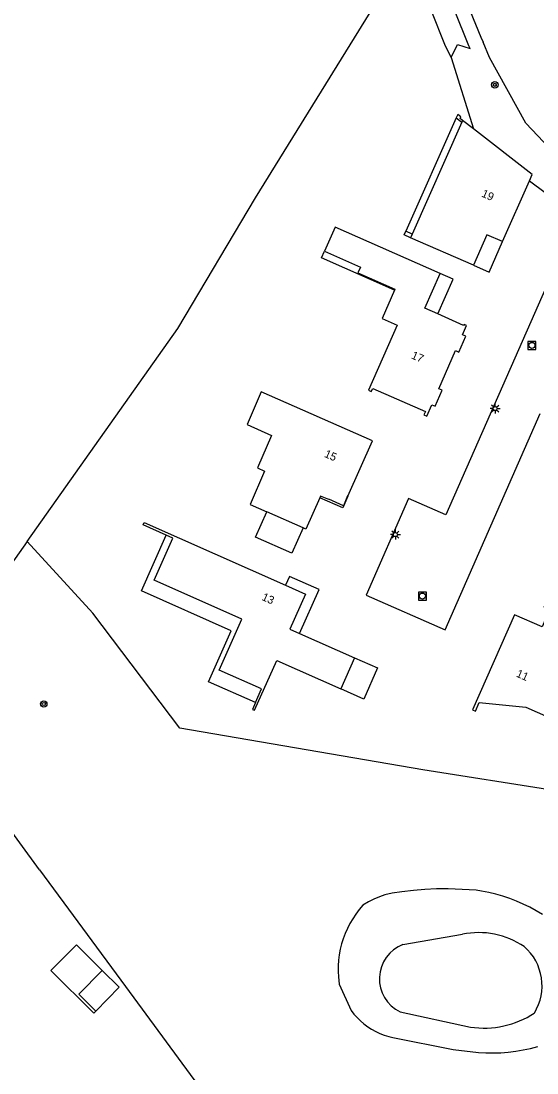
# Model space of a CAD drawing. Extents: x 136000 to 138005, y 398500 to 400500.
# Drawn here: x 136740.1 to 136804.6, y 399987.3 to 400118.7 of the extents above; entities that cross this region are included whole.
import ezdxf

# ---------------------------------------------------------------- set-up
doc = ezdxf.new("R2010")
doc.units = 0
for name, color, linetype in [('gg-afsc-draadraster', 7, 'Continuous'), ('gg-afsc-hekwerk', 7, 'Continuous'), ('gg-afsc-muur', 7, 'Continuous'), ('gg-anno-huisnummerreeks BGT', 7, 'Continuous'), ('gg-bbg-bijgebouw', 7, 'Continuous'), ('gg-bbg-hoofdgebouw', 7, 'Continuous'), ('gg-bbg-luifel en loopbrug', 7, 'Continuous'), ('gg-bbg-onder overbouw', 7, 'Continuous'), ('gg-bbg-pand overbouw', 7, 'Continuous'), ('gg-knt-bronhoudergrens', 7, 'Continuous'), ('gg-knt-onverhard', 7, 'Continuous'), ('gg-knt-verharding', 7, 'Continuous'), ('gg-kntw-bovenkant insteek waterloop', 7, 'Continuous'), ('gg-kntw-waterlijn', 7, 'Continuous'), ('gt-grn-vlakafsluiter', 7, 'Continuous'), ('gt-symb-boom', 7, 'Continuous'), ('gt-symb-lichtmast', 7, 'Continuous'), ('gt-symb-rioolschacht', 7, 'Continuous')]:
    doc.layers.add(name, color=color, linetype=linetype)

# ---------------------------------------------------------------- blocks, each defined once
blk = doc.blocks.new('gt0-RS')
at = {"layer": 'gt-symb-rioolschacht'}
blk.add_lwpolyline([(-0.5, -0.5), (0.5, -0.5), (0.5, 0.5), (-0.5, 0.5)], close=True, dxfattribs=at)
blk.add_circle((0, 0), 0.375, dxfattribs=at)
blk = doc.blocks.new('gt0-LMAST')
at = {"layer": 'gt-symb-lichtmast'}
for p, q in [((-0.18, 0.17), (-0.45, 0.44)), ((-0.01, 0.25), (-0.01, 0.62)), ((0.17, 0.17), (0.44, 0.44)), ((-0.26, 0), (-0.63, 0)), ((-0.18, -0.18), (-0.45, -0.45)), ((-0.01, -0.25), (-0.01, -0.63)), ((0.44, -0.45), (0.17, -0.18)), ((0.24, 0), (0.62, 0))]:
    blk.add_line(p, q, dxfattribs=at)
blk.add_circle((-0.01, 0), 0.25, dxfattribs=at)
blk = doc.blocks.new('gt0-BOOM')
at = {"layer": 'gt-symb-boom'}
for radius in [0.4, 0.2]:
    blk.add_circle((0, 0), radius, dxfattribs=at)

msp = doc.modelspace()

# ---------------------------------------------------------------- linework, layer by layer
at = {"layer": 'gg-afsc-draadraster'}
for points in [[(136807.51, 400217.76), (136787.18, 400206.01), (136770.98, 400196.72), (136769.94, 400195.7), (136769.21, 400194.65), (136769.04, 400193.02), (136769.28, 400191.67), (136777.25, 400167.75), (136786.31, 400144.71), (136790.63, 400133.71), (136797.59, 400116.72), (136797.89, 400116.12)], [(136806.18, 400102.86), (136803.23, 400105.97), (136798.66, 400114.18), (136797.89, 400116.12)]]:
    msp.add_lwpolyline(points, dxfattribs=at)
at = {"layer": 'gg-afsc-hekwerk'}
msp.add_line((136742.37, 400012.69), (136727.97, 400032.31), dxfattribs=at)
msp.add_lwpolyline([(136753.13, 399998.1), (136764.82, 399982.22), (136758.07, 399974.51)], dxfattribs=at)
at = {"layer": 'gg-afsc-muur'}
for points in [[(136795.3, 400106.34), (136794.99, 400106.58), (136795.1, 400106.79), (136794.7, 400107.09), (136794.49, 400106.65)], [(136788.79, 400091.67), (136787.99, 400092.02), (136788.19, 400092.47)]]:
    msp.add_lwpolyline(points, dxfattribs=at)
at = {"layer": 'gg-bbg-bijgebouw'}
for points in [[(136749.42, 399995.02), (136747.29, 399997.12), (136750.23, 400000.11)], [(136750.23, 400000.11), (136752.36, 399998), (136749.42, 399995.02)]]:
    msp.add_lwpolyline(points, dxfattribs=at)
at = {"layer": 'gg-bbg-hoofdgebouw'}
for p, q in [((136795.2, 400106.11), (136788.99, 400092.13)), ((136795.3, 400106.34), (136795.2, 400106.11)), ((136796.68, 400105.27), (136795.3, 400106.34)), ((136800.3, 400091.18), (136803.66, 400098.8)), ((136788.99, 400092.13), (136788.79, 400091.67)), ((136796.65, 400088.22), (136788.79, 400091.67)), ((136775.34, 400055.4), (136770.8, 400057.4)), ((136774.88, 400042.22), (136781.77, 400039.17)), ((136781.77, 400039.17), (136780.05, 400035.28))]:
    msp.add_line(p, q, dxfattribs=at)
for points in [[(136803.66, 400098.8), (136804, 400099.57), (136796.68, 400105.27)], [(136792.5, 400087.21), (136779.35, 400093), (136778.01, 400089.98)], [(136800.3, 400091.18), (136798.34, 400092.05), (136796.65, 400088.22)], [(136778.01, 400089.98), (136782.53, 400088), (136782.21, 400087.27), (136786.84, 400085.23), (136786.8, 400085.13)], [(136792.19, 400082.15), (136790.59, 400082.85), (136792.5, 400087.21)], [(136786.8, 400085.13), (136785.24, 400081.57), (136787.1, 400080.76), (136783.52, 400072.61), (136783.88, 400072.45), (136784.06, 400072.84), (136790.65, 400069.97), (136790.47, 400069.55), (136790.84, 400069.39), (136791.44, 400070.8), (136791.87, 400070.61), (136792.75, 400072.6), (136792.33, 400072.78), (136794.42, 400077.57), (136794.84, 400077.38), (136795.72, 400079.36), (136795.29, 400079.55), (136795.8, 400080.7), (136795.49, 400080.84), (136795.43, 400080.72), (136792.19, 400082.15)], [(136780.96, 400059.38), (136784.02, 400066.29), (136770.11, 400072.42), (136768.37, 400068.34), (136771.4, 400066.97), (136769.63, 400062.91), (136770.54, 400062.51), (136768.71, 400058.32), (136770.8, 400057.4)], [(136777.43, 400059.18), (136775.71, 400055.24), (136775.34, 400055.4)], [(136758.22, 400054.5), (136755.36, 400055.79), (136755.48, 400056.07), (136773.13, 400048.24)], [(136769.38, 400033.59), (136770.14, 400035.29), (136764.87, 400037.64), (136767.69, 400044), (136756.72, 400048.87), (136759.06, 400054.12), (136758.22, 400054.5)], [(136773.13, 400048.24), (136775.64, 400047.12), (136773.69, 400042.75), (136774.88, 400042.22)], [(136817.92, 400040.03), (136818.07, 400040.39), (136805.62, 400045.84), (136805.46, 400045.48), (136806.18, 400045.16), (136805.24, 400043.03), (136801.8, 400044.55), (136796.54, 400032.67), (136796.91, 400032.51), (136797.38, 400033.57), (136803.22, 400033.01), (136807.09, 400031.3), (136807, 400031.08), (136810.74, 400029.5), (136810.81, 400029.66), (136812.93, 400028.72), (136816.54, 400036.93)], [(136769.38, 400033.59), (136769, 400032.73), (136769.28, 400032.61), (136772.05, 400038.83), (136780.05, 400035.28)]]:
    msp.add_lwpolyline(points, dxfattribs=at)
at = {"layer": 'gg-bbg-luifel en loopbrug'}
for p, q in [((136794.49, 400106.65), (136788.19, 400092.47)), ((136794.49, 400106.65), (136795.2, 400106.11)), ((136788.99, 400092.13), (136788.19, 400092.47))]:
    msp.add_line(p, q, dxfattribs=at)
for points in [[(136796.65, 400088.22), (136798.62, 400087.35), (136800.3, 400091.18)], [(136786.8, 400085.13), (136777.65, 400089.16), (136778.01, 400089.98)], [(136792.19, 400082.15), (136794.1, 400086.5), (136792.5, 400087.21)], [(136775.34, 400055.4), (136773.96, 400052.24), (136769.41, 400054.24), (136770.8, 400057.4)], [(136769.38, 400033.59), (136763.53, 400036.19), (136766.36, 400042.56), (136755.13, 400047.53), (136758.22, 400054.5)], [(136774.88, 400042.22), (136777.34, 400047.71), (136773.63, 400049.35), (136773.13, 400048.24)], [(136781.77, 400039.17), (136784.64, 400037.9), (136782.95, 400033.99), (136780.05, 400035.28)], [(136750.23, 400000.11), (136747, 400003.32), (136743.81, 400000.11), (136749.18, 399994.78), (136749.42, 399995.02)]]:
    msp.add_lwpolyline(points, dxfattribs=at)
at = {"layer": 'gg-bbg-onder overbouw'}
msp.add_lwpolyline([(136780.96, 400059.38), (136780.92, 400059.4), (136780.39, 400058.17), (136778.57, 400058.98), (136778.55, 400058.94), (136777.52, 400059.39), (136777.43, 400059.18)], dxfattribs=at)
at = {"layer": 'gg-bbg-pand overbouw'}
msp.add_lwpolyline([(136780.96, 400059.38), (136780.32, 400057.9), (136777.43, 400059.18)], dxfattribs=at)
at = {"layer": 'gg-knt-bronhoudergrens'}
for p, q in [((136793.87, 400114.19), (136796.68, 400105.27)), ((136803.66, 400098.8), (136809.58, 400094.34))]:
    msp.add_line(p, q, dxfattribs=at)
for points in [[(136740.84, 400053.72), (136759.7, 400080.31), (136769.41, 400096.66), (136788.41, 400127.41)], [(136740.84, 400053.72), (136729.19, 400037.29), (136726.42, 400033.49)], [(136830.73, 400018.79), (136806.71, 400022.59), (136790.34, 400025.18), (136759.93, 400030.36), (136749.06, 400044.74), (136740.84, 400053.72)]]:
    msp.add_lwpolyline(points, dxfattribs=at)
at = {"layer": 'gg-knt-onverhard'}
for points in [[(136796.25, 400115.33), (136796.08, 400115.64), (136792.43, 400124.8), (136784.81, 400143.58), (136777.72, 400163.33), (136771.93, 400180.55), (136769.81, 400186.46), (136768.8, 400189.97)], [(136788.41, 400127.41), (136789.54, 400124.71), (136793.14, 400115.65), (136793.87, 400114.19)]]:
    msp.add_lwpolyline(points, dxfattribs=at)
at = {"layer": 'gg-knt-verharding'}
msp.add_lwpolyline([(136807.82, 400090.25), (136793.22, 400057.04), (136788.54, 400059.08), (136783.23, 400047.02), (136793.1, 400042.65), (136805, 400069.7)], dxfattribs=at)
at = {"layer": 'gg-kntw-bovenkant insteek waterloop'}
for points in [[(136805.29, 400007.1), (136804.51, 400007.57), (136803.71, 400008), (136802.89, 400008.4), (136802.05, 400008.77), (136801.2, 400009.09), (136800.33, 400009.38), (136799.46, 400009.63), (136798.57, 400009.85), (136797.67, 400010.02), (136797, 400010.12), (136793.49, 400010.32), (136792.04, 400010.29), (136790.59, 400010.21), (136789.14, 400010.09), (136787.69, 400009.93), (136786.49, 400009.77), (136785.58, 400009.54), (136784.89, 400009.29), (136784.21, 400008.99), (136783.55, 400008.67), (136782.84, 400008.27), (136782.36, 400007.7)], [(136782.36, 400007.7), (136781.94, 400007.14), (136781.55, 400006.57), (136781.21, 400005.97), (136780.89, 400005.35), (136780.61, 400004.72), (136780.37, 400004.07), (136780.17, 400003.41), (136780, 400002.74), (136779.88, 400002.05), (136779.79, 400001.37), (136779.75, 400000.68), (136779.74, 399999.99), (136779.77, 399999.3), (136779.88, 399998.4), (136781.36, 399995.1), (136781.71, 399994.64), (136782.1, 399994.2), (136782.52, 399993.79), (136782.96, 399993.41), (136783.43, 399993.07), (136783.92, 399992.75), (136784.43, 399992.47), (136784.96, 399992.22), (136785.51, 399992.02), (136786.07, 399991.85), (136786.56, 399991.73), (136794.1, 399990.24), (136797.28, 399989.84), (136798.21, 399989.8), (136799.15, 399989.79), (136800.09, 399989.82), (136801.02, 399989.9), (136801.96, 399990.01), (136802.88, 399990.17), (136803.8, 399990.36), (136804.71, 399990.59)]]:
    msp.add_lwpolyline(points, dxfattribs=at)
at = {"layer": 'gg-kntw-waterlijn'}
for p, q in [((136787.83, 400003.35), (136795.3, 400004.63)), ((136787.48, 399994.92), (136796.28, 399993.03))]:
    msp.add_line(p, q, dxfattribs=at)
for centre, radius, start, end in [((136797.33, 399994.78), 10.05, 55.6947, 101.6826), ((136789.5, 399999.06), 4.6, 111.2166, 244.0551), ((136798.74, 399998.18), 6.5, 328.4017, 49.0761), ((136797.99, 400004.38), 11.48, 261.4473, 303.1817)]:
    msp.add_arc(centre, radius, start, end, dxfattribs=at)
at = {"layer": 'gt-grn-vlakafsluiter'}
msp.add_line((136742.37, 400012.69), (136753.13, 399998.1), dxfattribs=at)
msp.add_lwpolyline([(136793.87, 400114.19), (136794.68, 400115.81), (136796.25, 400115.33)], dxfattribs=at)

# ---------------------------------------------------------------- block references
at = {"layer": 'gt-symb-boom'}
for p in [(136799.33, 400110.78), (136742.91, 400033.4)]:
    msp.add_blockref('gt0-BOOM', p, dxfattribs=at)
at = {"layer": 'gt-symb-lichtmast'}
for p in [(136799.38, 400070.32), (136786.9, 400054.57)]:
    msp.add_blockref('gt0-LMAST', p, dxfattribs=at)
at = {"layer": 'gt-symb-rioolschacht'}
for p in [(136803.98, 400078.22), (136790.27, 400046.89)]:
    msp.add_blockref('gt0-RS', p, dxfattribs=at)

# ---------------------------------------------------------------- texts
at = {"layer": 'gg-anno-huisnummerreeks BGT'}
for s, rotation, p in [('19', 336.2, (136797.58, 400096.84)), ('17', 336.4, (136788.8, 400076.62)), ('15', 336.1, (136777.92, 400064.31)), ('13', 335.9, (136770.1, 400046.43)), ('11', 336.2, (136801.92, 400036.85))]:
    msp.add_text(s, height=1, rotation=rotation, dxfattribs=at).set_placement(p)

doc.saveas('drawing.dxf')
